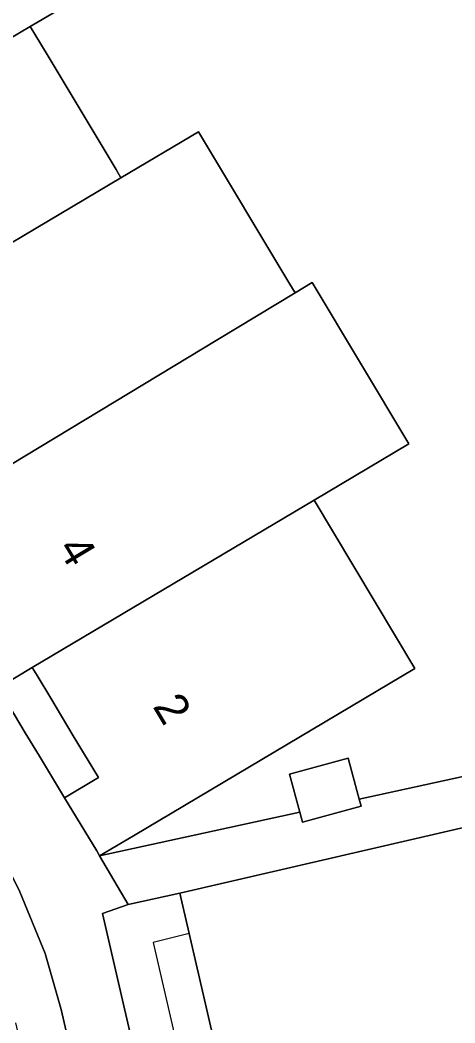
# Model space of a CAD drawing. Extents: x 156412 to 157779, y 382335 to 383768.
# Drawn here: x 156883.51 to 156896.77, y 383528.83 to 383559.38 of the extents above; entities that cross this region are included whole.
import ezdxf

# ---------------------------------------------------------------- set-up
doc = ezdxf.new("R2010")
doc.units = 0
for name, color, linetype in [('IMGEO_Erf', 7, 'Continuous'), ('IMGEO_Pand', 7, 'Continuous'), ('IMGEO_Pand_nummerreeks', 7, 'Continuous'), ('IMGEO_Pand_overbouw', 7, 'Continuous'), ('IMGEO_Parkeervlak_open', 7, 'Continuous'), ('IMGEO_Rijbaan_lokaal_open', 7, 'Continuous'), ('IMGEO_Voetpad_open', 7, 'Continuous')]:
    doc.layers.add(name, color=color, linetype=linetype)

msp = doc.modelspace()

# ---------------------------------------------------------------- linework, layer by layer
at = {"layer": 'IMGEO_Erf'}
msp.add_lwpolyline([(156885.501, 383560.181), (156883.82, 383559.184), (156883.963, 383558.945), (156884.363, 383558.277), (156886.437, 383554.821), (156886.587, 383554.571), (156888.949, 383555.972), (156891.73, 383551.335), (156891.892, 383551.064), (156892.413, 383551.378), (156895.36, 383546.465), (156892.475, 383544.753), (156895.549, 383539.628), (156886.97, 383534.526), (156885.936, 383533.921), (156892.034, 383535.25), (156891.722, 383536.401), (156893.515, 383536.888), (156893.852, 383535.646), (156911.073, 383539.4)], dxfattribs=at)
for points in [[(156883.883, 383539.655), (156882.847, 383539.04), (156883.671, 383537.666), (156884.099, 383536.955), (156884.864, 383535.682), (156885.899, 383536.305), (156885.133, 383537.578), (156884.444, 383538.722), (156884.032, 383539.407)], [(156944.422, 383530.944), (156943.169, 383530.669), (156943.453, 383529.439), (156949.3, 383504.064), (156944.724, 383503.001), (156930.232, 383499.646), (156929.984, 383500.718), (156923.662, 383499.252), (156923.91, 383498.181), (156902.362, 383493.194), (156897.784, 383492.142), (156888.666, 383531.548), (156888.381, 383532.781), (156886.809, 383532.435), (156886.023, 383532.163), (156895.667, 383490.429), (156896.931, 383490.711), (156950.784, 383503.18)]]:
    msp.add_lwpolyline(points, close=True, dxfattribs=at)
at = {"layer": 'IMGEO_Pand'}
for points in [[(156882.715, 383564.803), (156872.42, 383558.694), (156872.583, 383558.424), (156872.815, 383558.039), (156873.497, 383556.905), (156874.027, 383556.025), (156872.991, 383555.401), (156874.01, 383553.726), (156874.173, 383553.459), (156875.204, 383554.071), (156883.82, 383559.184), (156885.501, 383560.181), (156885.339, 383560.449)], [(156883.82, 383559.184), (156875.204, 383554.071), (156875.37, 383553.795), (156875.773, 383553.126), (156876.295, 383552.259), (156876.82, 383551.387), (156875.759, 383550.748), (156876.781, 383549.092), (156876.935, 383548.843), (156877.978, 383549.462), (156886.587, 383554.571), (156886.437, 383554.821), (156884.363, 383558.277), (156883.963, 383558.945)], [(156886.587, 383554.571), (156877.978, 383549.462), (156878.151, 383549.175), (156878.403, 383548.756), (156879.234, 383547.377), (156880.035, 383546.046), (156878.995, 383545.42), (156879.732, 383544.215), (156879.947, 383543.863), (156880.976, 383544.483), (156889.54, 383549.646), (156891.892, 383551.064), (156891.73, 383551.335), (156888.949, 383555.972)], [(156892.475, 383544.753), (156895.36, 383546.465), (156892.413, 383551.378), (156891.892, 383551.064), (156889.54, 383549.646), (156880.976, 383544.483), (156881.09, 383544.294), (156881.417, 383543.751), (156882.165, 383542.508), (156882.978, 383541.158), (156881.946, 383540.538), (156882.672, 383539.331), (156882.847, 383539.04), (156883.883, 383539.655)], [(156892.475, 383544.753), (156883.883, 383539.655), (156884.032, 383539.407), (156884.444, 383538.722), (156885.133, 383537.578), (156885.899, 383536.305), (156884.864, 383535.682), (156885.846, 383534.069), (156885.936, 383533.921), (156886.97, 383534.526), (156895.549, 383539.628)], [(156891.722, 383536.401), (156892.034, 383535.25), (156892.119, 383534.939), (156893.912, 383535.426), (156893.852, 383535.646), (156893.515, 383536.888)]]:
    msp.add_lwpolyline(points, close=True, dxfattribs=at)
msp.add_lwpolyline([(156906.736, 383537.028), (156888.381, 383532.781), (156888.666, 383531.548), (156897.784, 383492.142)], dxfattribs=at)
at = {"layer": 'IMGEO_Pand_overbouw'}
msp.add_lwpolyline([(156897.784, 383492.142), (156888.666, 383531.548), (156887.568, 383531.281), (156896.66, 383491.885)], close=True, dxfattribs=at)
at = {"layer": 'IMGEO_Parkeervlak_open'}
msp.add_lwpolyline([(156883.372, 383528.827), (156892.432, 383489.674), (156893.823, 383490.007), (156884.759, 383529.237), (156884.28, 383530.938), (156883.501, 383532.821), (156879.96, 383539.93), (156878.738, 383541.996), (156878.215, 383542.888), (156861.038, 383571.383), (156846.657, 383595.304), (156831.803, 383620.025), (156831.22, 383619.699), (156832.154, 383616.714), (156845.378, 383594.689), (156859.815, 383570.674), (156877.483, 383541.251), (156882.102, 383532.46)], dxfattribs=at)
at = {"layer": 'IMGEO_Rijbaan_lokaal_open'}
msp.add_lwpolyline([(156911.073, 383539.4), (156893.852, 383535.646), (156893.912, 383535.426), (156892.119, 383534.939), (156892.034, 383535.25), (156885.936, 383533.921), (156886.809, 383532.435), (156888.381, 383532.781), (156906.736, 383537.028)], dxfattribs=at)
at = {"layer": 'IMGEO_Voetpad_open'}
for points in [[(156830.938, 383620.598), (156831.22, 383619.699), (156831.803, 383620.025), (156846.657, 383595.304), (156861.038, 383571.383), (156878.215, 383542.888), (156878.738, 383541.996), (156879.96, 383539.93), (156883.501, 383532.821), (156884.28, 383530.938), (156884.759, 383529.237), (156893.823, 383490.007), (156892.432, 383489.674), (156891.845, 383489.546), (156892.214, 383488.014), (156894.19, 383488.494), (156894.946, 383485.103)], [(156895.667, 383490.429), (156886.023, 383532.163), (156886.809, 383532.435), (156885.936, 383533.921), (156885.846, 383534.069), (156884.864, 383535.682), (156884.099, 383536.955), (156883.671, 383537.666), (156882.847, 383539.04)]]:
    msp.add_lwpolyline(points, dxfattribs=at)

# ---------------------------------------------------------------- texts
at = {"layer": 'IMGEO_Pand_nummerreeks'}
for s, p in [('4', (156884.638, 383543.286)), ('2', (156887.537, 383538.471))]:
    msp.add_text(s, height=1, rotation=301.0484, dxfattribs=at).set_placement(p)

doc.saveas('drawing.dxf')
